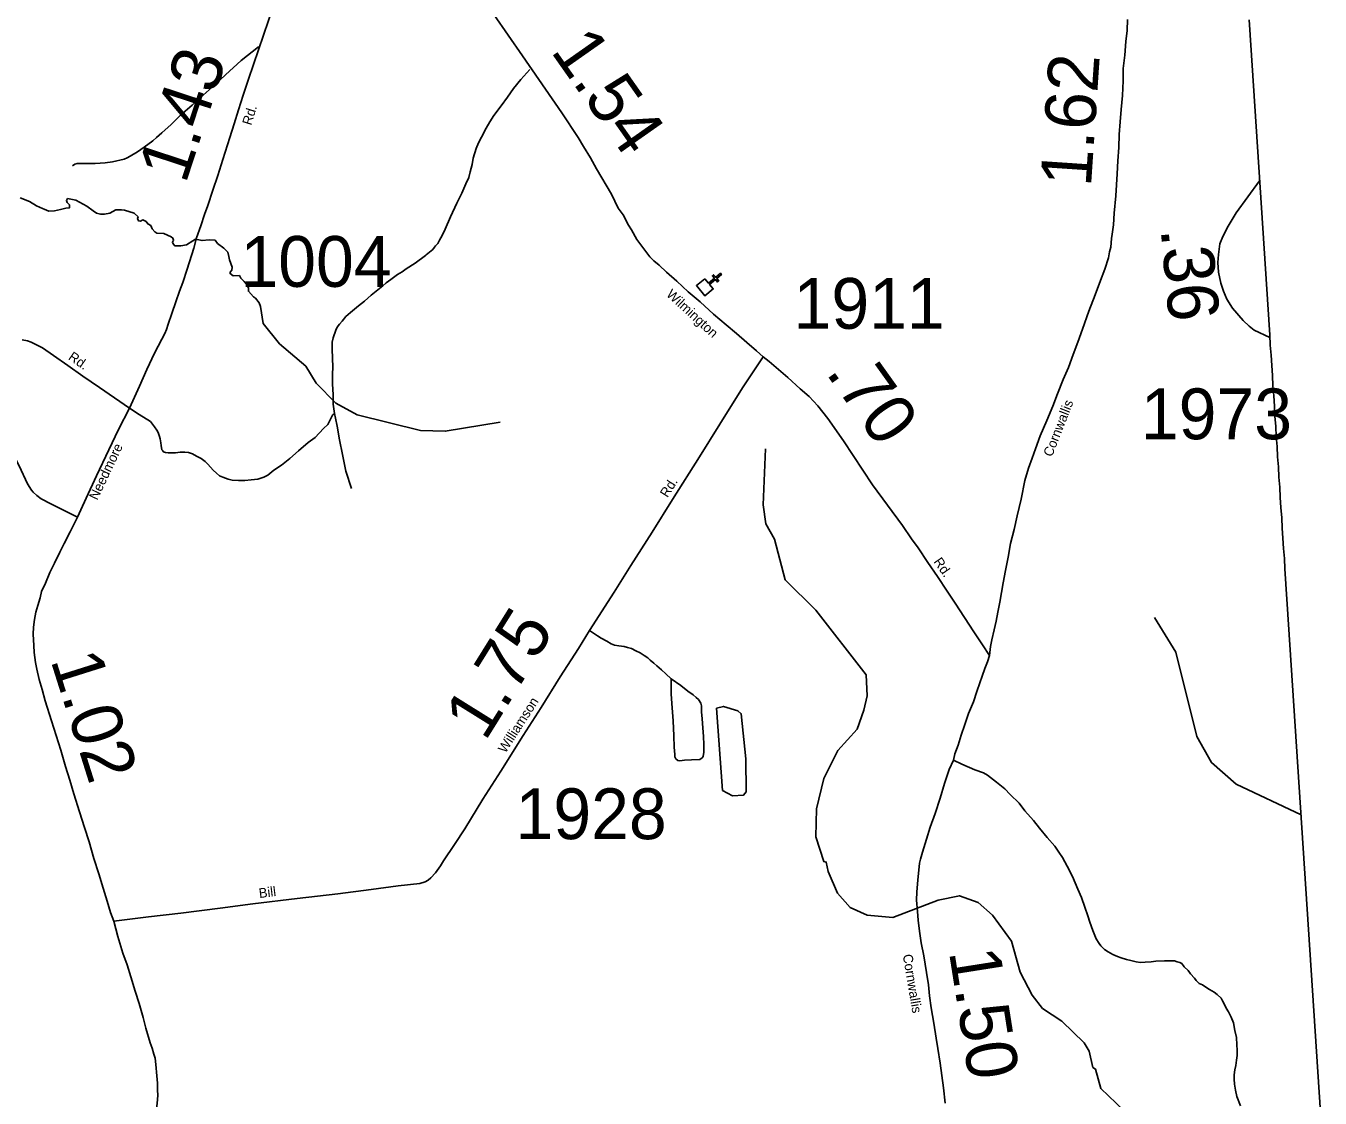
# Model space of a CAD drawing. Extents: x 2093524 to 2270757, y 289120 to 570408.
# Drawn here: x 2241865 to 2254600, y 437955 to 448508 of the extents above; entities that cross this region are included whole.
import ezdxf

# ---------------------------------------------------------------- set-up
doc = ezdxf.new("R2010")
doc.units = 0
for name, color, linetype in [('Exist Boundary Political CountyLine', 7, 'Continuous'), ('Exist Cultural Church CELL', 7, 'Continuous'), ('Exist Hydrographic Creek Single Shore', 7, 'Continuous'), ('Exist Hydrographic Misc Water Feature', 7, 'Continuous'), ('Exist Hydrographic Pond Under 1500 Sq Ft', 7, 'Continuous'), ('Exist Road Non-System Type 51', 7, 'Continuous'), ('Exist Road Secondary Mileage Hundredths English Label', 7, 'Continuous'), ('Exist Road Secondary Type 51 Attributed', 7, 'Continuous'), ('Exist Road Secondary Type 51 Label', 7, 'Continuous'), ('Exist Road Secondary Type 51 Number Label', 7, 'Continuous')]:
    doc.layers.add(name, color=color, linetype=linetype)

msp = doc.modelspace()

# ---------------------------------------------------------------- linework, layer by layer
at = {"layer": 'Exist Boundary Political CountyLine'}
for points in [[(2253902, 448569), (2253908, 448468), (2253914, 448368), (2253921, 448268), (2253928, 448168)], [(2253928, 448168), (2253934, 448068), (2253941, 447968), (2253947, 447868), (2253954, 447768), (2253960, 447668), (2253967, 447568), (2253973, 447468), (2253980, 447368), (2253986, 447268), (2253993, 447168), (2254000, 447068), (2254006, 446968), (2254012, 446868), (2254019, 446768), (2254026, 446668), (2254032, 446568), (2254039, 446468), (2254045, 446368), (2254052, 446268), (2254058, 446168), (2254065, 446068), (2254071, 445967), (2254078, 445867), (2254084, 445767), (2254091, 445667), (2254098, 445567), (2254104, 445467), (2254110, 445367), (2254117, 445267), (2254124, 445167), (2254130, 445067), (2254136, 444967), (2254143, 444867), (2254150, 444767), (2254156, 444667), (2254163, 444567), (2254169, 444467), (2254176, 444367), (2254182, 444267), (2254189, 444167), (2254195, 444067), (2254202, 443967), (2254208, 443867), (2254215, 443767), (2254222, 443666), (2254228, 443566), (2254234, 443466), (2254241, 443366), (2254248, 443266), (2254254, 443166), (2254260, 443066), (2254267, 442966), (2254274, 442866), (2254280, 442766), (2254287, 442666), (2254293, 442566), (2254300, 442466), (2254306, 442366), (2254313, 442266), (2254320, 442166), (2254326, 442066), (2254332, 441966), (2254339, 441866), (2254346, 441766), (2254352, 441666), (2254358, 441566), (2254365, 441466), (2254372, 441366), (2254378, 441265), (2254385, 441165), (2254391, 441065), (2254398, 440965), (2254404, 440865), (2254411, 440765), (2254417, 440665), (2254424, 440565), (2254430, 440465), (2254437, 440365), (2254444, 440265), (2254450, 440165), (2254456, 440065), (2254463, 439965), (2254470, 439865), (2254476, 439765), (2254482, 439665), (2254489, 439565), (2254496, 439465), (2254502, 439365), (2254509, 439265), (2254515, 439165), (2254522, 439065), (2254528, 438964), (2254535, 438864), (2254541, 438764), (2254548, 438664), (2254554, 438564), (2254561, 438464), (2254568, 438364), (2254574, 438264)], [(2254574, 438264), (2254580, 438164), (2254587, 438064), (2254594, 437964), (2254600, 437864)]]:
    msp.add_lwpolyline(points, dxfattribs=at)
at = {"layer": 'Exist Cultural Church CELL'}
msp.add_lwpolyline([(2248545, 446020), (2248582, 445976), (2248640, 446025), (2248620, 446049), (2248632, 446059), (2248653, 446035), (2248699, 446073), (2248709, 446061), (2248663, 446022), (2248683, 445998), (2248671, 445987), (2248651, 446012), (2248592, 445964), (2248628, 445919), (2248546, 445851), (2248463, 445952)], close=True, dxfattribs=at)
at = {"layer": 'Exist Hydrographic Creek Single Shore'}
for points in [[(2241807, 446815), (2241899, 446780), (2241969, 446737), (2242027, 446710), (2242044, 446705), (2242092, 446684), (2242145, 446688), (2242205, 446700), (2242258, 446713), (2242293, 446716), (2242295, 446747), (2242272, 446769), (2242263, 446791), (2242275, 446809), (2242358, 446793), (2242463, 446735), (2242526, 446688), (2242561, 446665), (2242599, 446656), (2242639, 446656), (2242691, 446664), (2242722, 446681), (2242749, 446699), (2242806, 446699), (2242836, 446696), (2242929, 446664), (2242969, 446630), (2242964, 446613), (2242972, 446590), (2242994, 446587), (2243015, 446598), (2243047, 446582), (2243064, 446560), (2243095, 446543), (2243107, 446512), (2243134, 446482), (2243155, 446468), (2243222, 446465), (2243260, 446447), (2243295, 446433), (2243310, 446420), (2243318, 446398), (2243307, 446380), (2243313, 446363), (2243330, 446345), (2243357, 446342), (2243388, 446342), (2243445, 446353), (2243507, 446393), (2243533, 446410), (2243598, 446396), (2243668, 446401), (2243726, 446398), (2243751, 446367), (2243813, 446320), (2243852, 446280), (2243861, 446240), (2243869, 446205), (2243896, 446135), (2243893, 446104), (2243875, 446084), (2243874, 446071), (2243904, 446049), (2243966, 446052), (2243979, 446026), (2244014, 445991), (2244036, 445966), (2244054, 445931), (2244054, 445896), (2244106, 445843), (2244124, 445829), (2244159, 445781), (2244172, 445746)], [(2246532, 444609), (2245991, 444518), (2245749, 444526), (2245124, 444680), (2244914, 444795), (2244721, 444993), (2244620, 445159), (2244360, 445380), (2244200, 445580), (2244172, 445746)]]:
    msp.add_lwpolyline(points, dxfattribs=at)
at = {"layer": 'Exist Hydrographic Misc Water Feature'}
for points in [[(2252818, 437688), (2252441, 438050), (2252389, 438241), (2252364, 438258), (2252329, 438416), (2252279, 438499), (2252060, 438713), (2251868, 438838), (2251767, 438968), (2251648, 439194), (2251562, 439500), (2251377, 439757), (2251234, 439881), (2251051, 439947), (2250843, 439902), (2250394, 439734), (2250144, 439755), (2249977, 439830), (2249851, 439971), (2249758, 440186), (2249740, 440278), (2249715, 440285), (2249638, 440526), (2249645, 440801), (2249717, 441102), (2249856, 441378), (2250046, 441587), (2250111, 441773), (2250144, 441913), (2250133, 442120), (2249637, 442759), (2249335, 443057), (2249231, 443456), (2249147, 443606), (2249120, 443796), (2249141, 444347)], [(2252969, 442686), (2253180, 442344), (2253387, 441514), (2253530, 441258), (2253774, 441044), (2254412, 440744)]]:
    msp.add_lwpolyline(points, dxfattribs=at)
at = {"layer": 'Exist Hydrographic Pond Under 1500 Sq Ft'}
msp.add_lwpolyline([(2248819, 440929), (2248927, 440937), (2248952, 440969), (2248949, 441294), (2248904, 441738), (2248870, 441768), (2248728, 441810), (2248662, 441792), (2248718, 440984), (2248819, 440929)], dxfattribs=at)
at = {"layer": 'Exist Road Non-System Type 51'}
for points in [[(2244155, 448303), (2243984, 448169), (2243828, 448028), (2243728, 447933), (2243609, 447828), (2243502, 447727), (2243387, 447630), (2243294, 447538), (2243202, 447457), (2243151, 447411), (2243113, 447378), (2243030, 447314), (2242962, 447269), (2242892, 447225), (2242863, 447209), (2242831, 447196), (2242717, 447169), (2242645, 447159), (2242545, 447154), (2242449, 447153), (2242407, 447155), (2242369, 447153), (2242347, 447146), (2242322, 447132)], [(2246824, 448080), (2246736, 447982), (2246663, 447893), (2246604, 447807), (2246541, 447722), (2246470, 447626), (2246430, 447563), (2246393, 447501), (2246347, 447413), (2246318, 447358), (2246296, 447300), (2246265, 447206), (2246256, 447144), (2246238, 447072), (2246223, 447016), (2246195, 446954), (2246156, 446861), (2246107, 446765), (2246044, 446629), (2245989, 446506), (2245961, 446444), (2245936, 446398), (2245920, 446368), (2245896, 446342), (2245884, 446329), (2245868, 446309), (2245805, 446255), (2245797, 446247), (2245694, 446174), (2245608, 446117), (2245566, 446089), (2245521, 446061), (2245457, 446012), (2245409, 445978), (2245376, 445949), (2245328, 445911), (2245262, 445859), (2245197, 445800), (2245139, 445754), (2245060, 445687), (2245014, 445647), (2244977, 445603), (2244951, 445572), (2244927, 445544), (2244915, 445514), (2244890, 445438), (2244880, 445396), (2244879, 445330), (2244882, 445236), (2244884, 445152), (2244881, 445078), (2244882, 444982), (2244887, 444880), (2244887, 444784), (2244900, 444692)], [(2242374, 443674), (2242109, 443804), (2242014, 443855), (2241974, 443887), (2241938, 443918), (2241920, 443938), (2241881, 444002), (2241800, 444179), (2241698, 444374), (2241576, 444619), (2241371, 445006)], [(2244900, 444692), (2244882, 444676), (2244857, 444626), (2244835, 444586), (2244793, 444546), (2244710, 444457), (2244644, 444408), (2244547, 444325), (2244462, 444251), (2244381, 444186), (2244305, 444134), (2244245, 444085), (2244206, 444067), (2244148, 444048), (2244082, 444040), (2244020, 444035), (2243958, 444033), (2243894, 444038), (2243854, 444046), (2243802, 444066), (2243770, 444081), (2243741, 444107), (2243709, 444137), (2243655, 444194), (2243629, 444222), (2243590, 444252), (2243544, 444275), (2243506, 444297), (2243464, 444311), (2243428, 444312), (2243382, 444312), (2243336, 444306), (2243298, 444305), (2243266, 444307), (2243238, 444309), (2243220, 444315), (2243214, 444325), (2243204, 444337), (2243197, 444377), (2243193, 444405), (2243185, 444445), (2243181, 444466), (2243165, 444506), (2243154, 444528), (2243130, 444562), (2243112, 444590), (2243090, 444614), (2242981, 444685), (2242883, 444746)], [(2244900, 444692), (2244910, 444649), (2244927, 444570), (2244952, 444433), (2244981, 444291), (2245013, 444127), (2245068, 443956)], [(2247410, 442556), (2247489, 442504), (2247527, 442481), (2247583, 442451), (2247625, 442427), (2247657, 442414), (2247699, 442408), (2247753, 442399), (2247786, 442391), (2247823, 442379), (2247868, 442358), (2247908, 442338), (2247948, 442310), (2247984, 442288), (2248008, 442267), (2248045, 442237), (2248073, 442211), (2248119, 442170), (2248163, 442130), (2248216, 442082)], [(2248216, 442082), (2248310, 442015), (2248380, 441962), (2248431, 441926), (2248459, 441898), (2248483, 441877), (2248506, 441841), (2248512, 441815), (2248514, 441757), (2248521, 441689), (2248525, 441601), (2248534, 441515), (2248537, 441435), (2248535, 441361), (2248530, 441319), (2248520, 441305), (2248496, 441287), (2248416, 441285), (2248346, 441280), (2248300, 441275), (2248280, 441279), (2248260, 441295), (2248252, 441313), (2248250, 441337), (2248245, 441411), (2248242, 441521), (2248233, 441669), (2248224, 441797), (2248215, 441931), (2248216, 442082)], [(2250991, 441281), (2251075, 441242), (2251202, 441187), (2251288, 441156), (2251326, 441134), (2251356, 441111), (2251416, 441065), (2251499, 441000), (2251551, 440944), (2251638, 440857), (2251694, 440783), (2251779, 440686), (2251838, 440613), (2251914, 440519), (2251989, 440434), (2252028, 440376), (2252064, 440325), (2252111, 440239), (2252164, 440135), (2252215, 440012), (2252253, 439930), (2252284, 439836), (2252313, 439749), (2252333, 439687), (2252362, 439605), (2252398, 439524), (2252425, 439478), (2252443, 439454), (2252479, 439418), (2252514, 439395), (2252560, 439369), (2252606, 439350), (2252642, 439336), (2252694, 439320), (2252738, 439309), (2252790, 439297), (2252834, 439291), (2252880, 439294), (2252936, 439298), (2252984, 439303), (2253068, 439307), (2253120, 439306), (2253168, 439306), (2253192, 439298), (2253218, 439290), (2253238, 439279), (2253262, 439249), (2253301, 439211), (2253323, 439178), (2253365, 439136), (2253381, 439112), (2253410, 439084), (2253444, 439070), (2253484, 439041), (2253510, 439025), (2253558, 438997), (2253588, 438974), (2253625, 438940), (2253641, 438914), (2253657, 438882), (2253677, 438842), (2253700, 438805), (2253724, 438753), (2253747, 438697), (2253761, 438621), (2253778, 438552), (2253780, 438480), (2253785, 438427), (2253783, 438376), (2253776, 438328), (2253772, 438275), (2253762, 438233), (2253755, 438185), (2253755, 438143), (2253757, 438091), (2253768, 438032), (2253780, 437970), (2253815, 437878)]]:
    msp.add_lwpolyline(points, dxfattribs=at)
at = {"layer": 'Exist Road Secondary Type 51 Attributed'}
for points in [[(2244301, 448706), (2244054, 447984), (2244003, 447825), (2243958, 447683), (2243915, 447543), (2243873, 447410), (2243804, 447194), (2243754, 447036), (2243705, 446893), (2243656, 446741), (2243623, 446651), (2243588, 446541), (2243545, 446422), (2243518, 446322), (2243453, 446114), (2243410, 445983), (2243377, 445897), (2243340, 445791), (2243301, 445677), (2243264, 445573), (2243248, 445520), (2243231, 445482), (2243201, 445424), (2243130, 445288), (2243056, 445125), (2242983, 444962), (2242883, 444746)], [(2246470, 448621), (2246753, 448215), (2247139, 447654), (2247298, 447410), (2247353, 447322), (2247422, 447211), (2247479, 447103), (2247627, 446852), (2247692, 446714), (2247743, 446647), (2247796, 446547), (2247824, 446500), (2247878, 446406), (2248004, 446235), (2248044, 446195), (2248097, 446152), (2248167, 446084), (2248270, 445997), (2248382, 445892), (2248499, 445793), (2248632, 445672), (2248755, 445565), (2248856, 445480), (2248959, 445391), (2249055, 445310), (2249119, 445250)], [(2252705, 448572), (2252700, 448462), (2252687, 448356), (2252678, 448221), (2252663, 448088), (2252662, 447966), (2252655, 447822), (2252642, 447684), (2252633, 447563), (2252624, 447438), (2252619, 447312), (2252610, 447180), (2252603, 447052), (2252589, 446836), (2252572, 446666), (2252567, 446550), (2252554, 446457), (2252546, 446415), (2252543, 446373), (2252541, 446330), (2252529, 446284), (2252518, 446227), (2252483, 446115), (2252438, 446001), (2252387, 445860), (2252324, 445700), (2252262, 445524), (2252217, 445395), (2252170, 445273), (2252123, 445145), (2252072, 445028), (2252017, 444888), (2251970, 444766), (2251911, 444623), (2251844, 444473), (2251798, 444346), (2251766, 444254), (2251731, 444154), (2251696, 444034), (2251658, 443850), (2251619, 443685), (2251588, 443553), (2251555, 443413), (2251532, 443279), (2251505, 443147), (2251480, 443027), (2251450, 442838), (2251429, 442738), (2251412, 442648), (2251394, 442564), (2251371, 442466), (2251358, 442400), (2251346, 442312)], [(2254106, 445441), (2253951, 445513), (2253901, 445553), (2253844, 445609), (2253737, 445729), (2253681, 445817), (2253648, 445899), (2253623, 445976), (2253600, 446084), (2253592, 446180), (2253599, 446258), (2253614, 446362), (2253644, 446436), (2253695, 446537), (2253774, 446669), (2254005, 446984)], [(2242883, 444746), (2242589, 444949), (2242426, 445062), (2242279, 445167), (2242137, 445265), (2242028, 445341), (2241918, 445396), (2241880, 445409), (2241828, 445417)], [(2249119, 445250), (2248916, 444947), (2248693, 444587), (2248494, 444268), (2248229, 443848), (2248026, 443526), (2247817, 443197), (2247655, 442935), (2247410, 442556), (2247302, 442381), (2247122, 442100), (2246934, 441800), (2246757, 441523), (2246538, 441173), (2246362, 440898), (2246183, 440607), (2246082, 440452), (2245973, 440291), (2245946, 440241), (2245896, 440171), (2245851, 440124), (2245823, 440102), (2245795, 440084), (2245741, 440067), (2245529, 440043), (2245264, 440009), (2244933, 439967), (2244533, 439920), (2244098, 439866), (2243778, 439826), (2243391, 439776), (2243071, 439740), (2242730, 439697)], [(2249119, 445250), (2249178, 445205), (2249248, 445145), (2249363, 445048), (2249484, 444937), (2249571, 444860), (2249657, 444769), (2249756, 444644), (2249910, 444423), (2250194, 443991), (2250490, 443590), (2250579, 443461), (2250644, 443370), (2250739, 443226), (2250834, 443089), (2250929, 442946), (2251010, 442827), (2251101, 442686), (2251194, 442546), (2251279, 442417), (2251346, 442312)], [(2242883, 444746), (2242776, 444535), (2242682, 444336), (2242560, 444079), (2242458, 443861), (2242405, 443744), (2242374, 443674), (2242301, 443530), (2242242, 443415), (2242200, 443327), (2242147, 443221), (2242102, 443128), (2242059, 443024), (2242020, 442942), (2242004, 442880), (2241981, 442803), (2241963, 442739), (2241950, 442665), (2241941, 442591), (2241937, 442523), (2241944, 442409), (2241948, 442341), (2241959, 442242), (2241972, 442176), (2241995, 442076), (2242025, 441976), (2242054, 441865), (2242116, 441669), (2242163, 441524), (2242208, 441380), (2242256, 441220), (2242297, 441083), (2242336, 440949), (2242393, 440772), (2242442, 440618), (2242488, 440477), (2242535, 440313), (2242582, 440164), (2242625, 440020), (2242666, 439894), (2242697, 439783), (2242730, 439697)], [(2251346, 442312), (2251327, 442248), (2251301, 442183), (2251274, 442109), (2251251, 442043), (2251221, 441957), (2251188, 441857), (2251139, 441740), (2251104, 441632), (2251069, 441528), (2251038, 441428), (2251006, 441343), (2250991, 441281), (2250951, 441189), (2250905, 441051), (2250860, 440907), (2250811, 440758), (2250764, 440622), (2250727, 440504), (2250688, 440377), (2250669, 440307), (2250659, 440267), (2250641, 440099), (2250632, 439985), (2250628, 439905), (2250637, 439791), (2250644, 439707), (2250657, 439599), (2250676, 439484), (2250699, 439356), (2250726, 439192), (2250745, 439071), (2250758, 438963), (2250773, 438843), (2250800, 438693), (2250823, 438546), (2250838, 438442), (2250861, 438298), (2250893, 438058), (2250912, 437907)], [(2242730, 439697), (2242771, 439546), (2242820, 439382), (2242861, 439266), (2242896, 439148), (2242939, 439007), (2242980, 438885), (2243019, 438750), (2243046, 438644), (2243089, 438500), (2243108, 438447), (2243124, 438389), (2243138, 438347), (2243145, 438285), (2243154, 438175), (2243160, 438101), (2243161, 438037), (2243164, 437981), (2243156, 437907), (2243143, 437795), (2243136, 437691), (2243121, 437581), (2243100, 437383), (2243078, 437213)]]:
    msp.add_lwpolyline(points, dxfattribs=at)

# ---------------------------------------------------------------- texts
at = {"layer": 'Exist Road Secondary Mileage Hundredths English Label'}
for s, rotation, p in [('1.54', 305.1031, (2247022, 448260)), ('1.43', 71.7773, (2243435, 446944)), ('1.62', 86.1579, (2252345, 446917)), ('.36', 275.3259, (2253030, 446509)), ('.70', 305.5095, (2249728, 445096)), ('1.75', 58.0802, (2246383, 441458)), ('1.02', 287.5234, (2242105, 442268)), ('1.50', 278.9596, (2250947, 439397))]:
    msp.add_text(s, height=500, rotation=rotation, dxfattribs=at).set_placement(p)
at = {"layer": 'Exist Road Secondary Type 51 Label'}
for s, rotation, p in [('Rd.', 72.9274, (2244082, 447524)), ('Wilmington', 317.423, (2248160, 445856)), ('Rd.', 325.2048, (2242275, 445231)), ('Cornwallis', 68.6587, (2251961, 444260)), ('Needmore', 64.6255, (2242567, 443834)), ('Rd.', 57.8016, (2248178, 443859)), ('Rd.', 304.6688, (2250793, 443235)), ('Williamson', 57.4137, (2246584, 441344)), ('Bill', 7.0232, (2244163, 439924)), ('Cornwallis', 279.4565, (2250493, 439364))]:
    msp.add_text(s, height=95, rotation=rotation, dxfattribs=at).set_placement(p)
at = {"layer": 'Exist Road Secondary Type 51 Number Label'}
for s, p in [('1004', (2243976, 445940)), ('1911', (2249419, 445527)), ('1973', (2252836, 444440)), ('1928', (2246683, 440504))]:
    msp.add_text(s, height=500, dxfattribs=at).set_placement(p)

doc.saveas('drawing.dxf')
